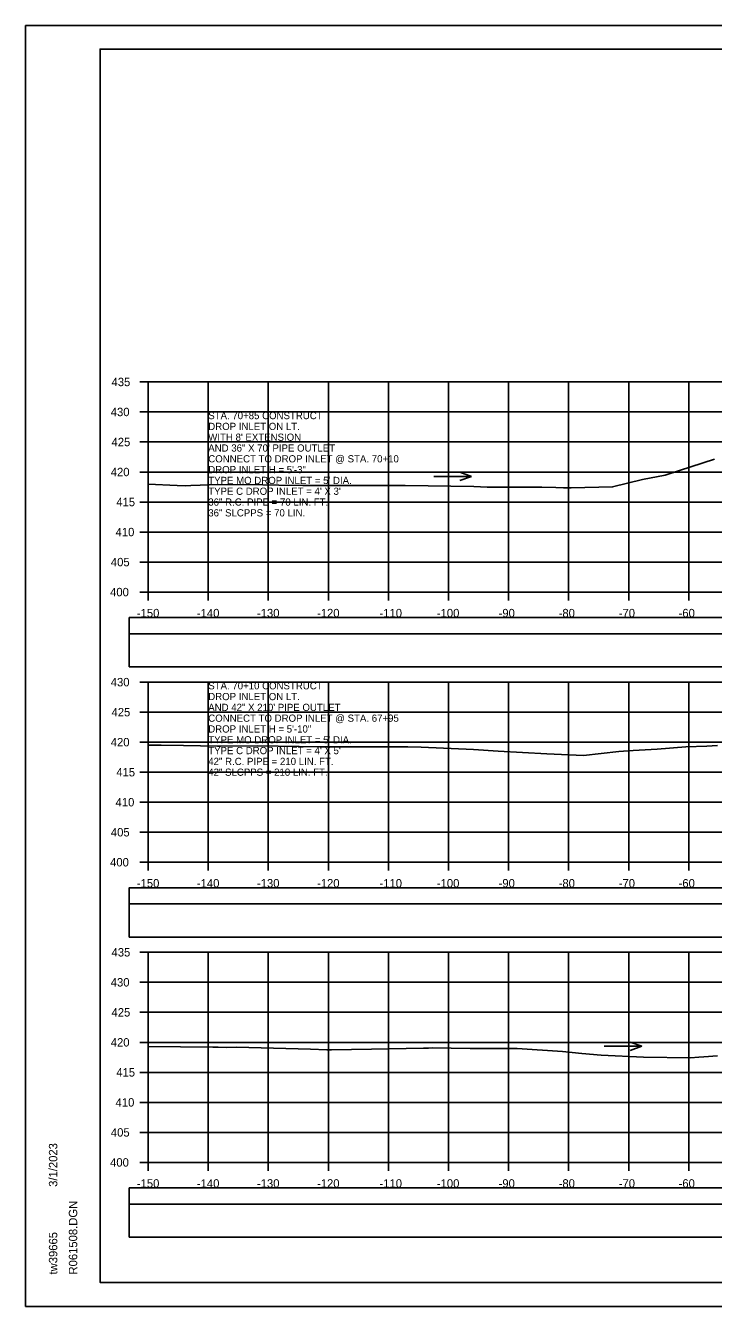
# Model space of a CAD drawing. Extents: x 1371057 to 1372761, y 380005 to 390517.
# Drawn here: x 1371057.1 to 1371171.6, y 386191.9 to 386405.2 of the extents above; entities that cross this region are included whole.
import ezdxf

# ---------------------------------------------------------------- set-up
doc = ezdxf.new("R2010")
doc.units = 0
for name, color, linetype in [('R_Axis', 7, 'Continuous'), ('R_Axis Annot', 7, 'Continuous'), ('R_Border', 7, 'Continuous'), ('R_Detour', 7, 'Continuous'), ('R_Dimension', 7, 'Continuous'), ('R_Exist Surface', 7, 'Continuous'), ('R_Grid', 7, 'Continuous'), ('R_No Plot', 7, 'Continuous'), ('R_Water Annot', 7, 'Continuous')]:
    doc.layers.add(name, color=color, linetype=linetype)

msp = doc.modelspace()

# ---------------------------------------------------------------- linework, layer by layer
at = {"layer": 'R_Axis'}
for p, q in [((1371076.13, 386345.86), (1371077.53, 386345.86)), ((1371077.53, 386310.86), (1371077.53, 386345.86)), ((1371076.13, 386340.86), (1371077.53, 386340.86)), ((1371076.13, 386335.86), (1371077.53, 386335.86)), ((1371076.13, 386330.86), (1371077.53, 386330.86)), ((1371076.13, 386325.86), (1371077.53, 386325.86)), ((1371076.13, 386320.86), (1371077.53, 386320.86)), ((1371076.13, 386315.86), (1371077.53, 386315.86)), ((1371076.13, 386310.86), (1371077.53, 386310.86)), ((1371077.53, 386310.86), (1371377.53, 386310.86)), ((1371077.53, 386309.46), (1371077.53, 386310.86)), ((1371087.53, 386309.46), (1371087.53, 386310.86)), ((1371097.53, 386309.46), (1371097.53, 386310.86)), ((1371107.53, 386309.46), (1371107.53, 386310.86)), ((1371117.53, 386309.46), (1371117.53, 386310.86)), ((1371127.53, 386309.46), (1371127.53, 386310.86)), ((1371137.53, 386309.46), (1371137.53, 386310.86)), ((1371147.53, 386309.46), (1371147.53, 386310.86)), ((1371157.53, 386309.46), (1371157.53, 386310.86)), ((1371167.53, 386309.46), (1371167.53, 386310.86)), ((1371076.13, 386295.86), (1371077.53, 386295.86)), ((1371077.53, 386265.86), (1371077.53, 386295.86)), ((1371076.13, 386290.86), (1371077.53, 386290.86)), ((1371076.13, 386285.86), (1371077.53, 386285.86)), ((1371076.13, 386280.86), (1371077.53, 386280.86)), ((1371076.13, 386275.86), (1371077.53, 386275.86)), ((1371076.13, 386270.86), (1371077.53, 386270.86)), ((1371076.13, 386265.86), (1371077.53, 386265.86)), ((1371077.53, 386265.86), (1371377.53, 386265.86)), ((1371077.53, 386264.46), (1371077.53, 386265.86)), ((1371087.53, 386264.46), (1371087.53, 386265.86)), ((1371097.53, 386264.46), (1371097.53, 386265.86)), ((1371107.53, 386264.46), (1371107.53, 386265.86)), ((1371117.53, 386264.46), (1371117.53, 386265.86)), ((1371127.53, 386264.46), (1371127.53, 386265.86)), ((1371137.53, 386264.46), (1371137.53, 386265.86)), ((1371147.53, 386264.46), (1371147.53, 386265.86)), ((1371157.53, 386264.46), (1371157.53, 386265.86)), ((1371167.53, 386264.46), (1371167.53, 386265.86)), ((1371076.13, 386250.86), (1371077.53, 386250.86)), ((1371077.53, 386215.86), (1371077.53, 386250.86)), ((1371076.13, 386245.86), (1371077.53, 386245.86)), ((1371076.13, 386240.86), (1371077.53, 386240.86)), ((1371076.13, 386235.86), (1371077.53, 386235.86)), ((1371076.13, 386230.86), (1371077.53, 386230.86)), ((1371076.13, 386225.86), (1371077.53, 386225.86)), ((1371076.13, 386220.86), (1371077.53, 386220.86)), ((1371076.13, 386215.86), (1371077.53, 386215.86)), ((1371077.53, 386215.86), (1371377.53, 386215.86)), ((1371077.53, 386214.46), (1371077.53, 386215.86)), ((1371087.53, 386214.46), (1371087.53, 386215.86)), ((1371097.53, 386214.46), (1371097.53, 386215.86)), ((1371107.53, 386214.46), (1371107.53, 386215.86)), ((1371117.53, 386214.46), (1371117.53, 386215.86)), ((1371127.53, 386214.46), (1371127.53, 386215.86)), ((1371137.53, 386214.46), (1371137.53, 386215.86)), ((1371147.53, 386214.46), (1371147.53, 386215.86)), ((1371157.53, 386214.46), (1371157.53, 386215.86)), ((1371167.53, 386214.46), (1371167.53, 386215.86))]:
    msp.add_line(p, q, dxfattribs=at)
at = {"layer": 'R_Border'}
for p, q in [((1371069.53, 386401.32), (1371385.71, 386401.32)), ((1371069.53, 386195.86), (1371069.53, 386401.32)), ((1371069.53, 386195.86), (1371069.53, 386195.86)), ((1371385.71, 386195.86), (1371069.53, 386195.86))]:
    msp.add_line(p, q, dxfattribs=at)
at = {"layer": 'R_Detour'}
for points in [[(1371074.38, 386303.91), (1371380.69, 386303.91), (1371380.69, 386306.61), (1371074.38, 386306.61)], [(1371074.38, 386258.91), (1371380.69, 386258.91), (1371380.69, 386261.61), (1371074.38, 386261.61)], [(1371074.38, 386208.91), (1371380.69, 386208.91), (1371380.69, 386211.61), (1371074.38, 386211.61)]]:
    msp.add_lwpolyline(points, close=True, dxfattribs=at)
at = {"layer": 'R_Dimension'}
for points in [[(1371074.38, 386298.39), (1371380.69, 386298.39), (1371380.69, 386303.91), (1371074.38, 386303.91)], [(1371074.38, 386253.39), (1371380.69, 386253.39), (1371380.69, 386258.91), (1371074.38, 386258.91)], [(1371074.38, 386203.39), (1371380.69, 386203.39), (1371380.69, 386208.91), (1371074.38, 386208.91)]]:
    msp.add_lwpolyline(points, close=True, dxfattribs=at)
at = {"layer": 'R_Exist Surface'}
for points in [[(1371077.53, 386328.85), (1371082.35, 386328.62), (1371083.66, 386328.54), (1371084.61, 386328.59), (1371089.25, 386328.76), (1371096.64, 386328.73), (1371099.29, 386328.65), (1371103.26, 386328.6), (1371110.65, 386328.61), (1371112.48, 386328.6), (1371119.1, 386328.62), (1371119.88, 386328.63), (1371120.3, 386328.63), (1371131.76, 386328.43), (1371133.97, 386328.34), (1371143.07, 386328.32), (1371145.4, 386328.27), (1371146.68, 386328.23), (1371147.97, 386328.25), (1371154.84, 386328.38), (1371159.8, 386329.59), (1371163.59, 386330.36), (1371163.91, 386330.46), (1371171.84, 386333)], [(1371077.53, 386285.38), (1371079.71, 386285.35), (1371083.43, 386285.3), (1371089.09, 386285.18), (1371089.17, 386285.17), (1371089.32, 386285.18), (1371089.56, 386285.18), (1371095.75, 386285.25), (1371106.11, 386285.11), (1371106.83, 386285.09), (1371107.19, 386285.1), (1371118.05, 386285.1), (1371120.75, 386285.07), (1371122.97, 386285.05), (1371131.67, 386284.62), (1371135.79, 386284.35), (1371143.89, 386283.91), (1371150.01, 386283.64), (1371155.86, 386284.3), (1371158.25, 386284.48), (1371162.29, 386284.68), (1371167.05, 386285.08), (1371170.56, 386285.19), (1371172.33, 386285.29)], [(1371077.53, 386235.19), (1371088.28, 386235.07), (1371089.2, 386235.06), (1371090.64, 386235.02), (1371092.21, 386235.04), (1371104.56, 386234.7), (1371107.25, 386234.63), (1371108.05, 386234.62), (1371114.7, 386234.72), (1371123.34, 386234.89), (1371124.19, 386234.91), (1371124.81, 386234.92), (1371131.14, 386234.85), (1371138.94, 386234.85), (1371146.48, 386234.31), (1371149.75, 386234.03), (1371152.93, 386233.73), (1371159.98, 386233.37), (1371167.8, 386233.27), (1371169.19, 386233.39), (1371170.06, 386233.44), (1371172.33, 386233.61)]]:
    msp.add_lwpolyline(points, dxfattribs=at)
at = {"layer": 'R_Grid'}
for p, q in [((1371077.53, 386345.86), (1371377.53, 386345.86)), ((1371077.53, 386310.86), (1371077.53, 386345.86)), ((1371087.53, 386310.86), (1371087.53, 386345.86)), ((1371097.53, 386310.86), (1371097.53, 386345.86)), ((1371107.53, 386310.86), (1371107.53, 386345.86)), ((1371117.53, 386310.86), (1371117.53, 386345.86)), ((1371127.53, 386310.86), (1371127.53, 386345.86)), ((1371137.53, 386310.86), (1371137.53, 386345.86)), ((1371147.53, 386310.86), (1371147.53, 386345.86)), ((1371157.53, 386310.86), (1371157.53, 386345.86)), ((1371167.53, 386310.86), (1371167.53, 386345.86)), ((1371077.53, 386340.86), (1371377.53, 386340.86)), ((1371077.53, 386335.86), (1371377.53, 386335.86)), ((1371077.53, 386330.86), (1371377.53, 386330.86)), ((1371077.53, 386325.86), (1371377.53, 386325.86)), ((1371077.53, 386320.86), (1371377.53, 386320.86)), ((1371077.53, 386315.86), (1371377.53, 386315.86)), ((1371077.53, 386310.86), (1371377.53, 386310.86)), ((1371077.53, 386295.86), (1371377.53, 386295.86)), ((1371077.53, 386265.86), (1371077.53, 386295.86)), ((1371087.53, 386265.86), (1371087.53, 386295.86)), ((1371097.53, 386265.86), (1371097.53, 386295.86)), ((1371107.53, 386265.86), (1371107.53, 386295.86)), ((1371117.53, 386265.86), (1371117.53, 386295.86)), ((1371127.53, 386265.86), (1371127.53, 386295.86)), ((1371137.53, 386265.86), (1371137.53, 386295.86)), ((1371147.53, 386265.86), (1371147.53, 386295.86)), ((1371157.53, 386265.86), (1371157.53, 386295.86)), ((1371167.53, 386265.86), (1371167.53, 386295.86)), ((1371077.53, 386290.86), (1371377.53, 386290.86)), ((1371077.53, 386285.86), (1371377.53, 386285.86)), ((1371077.53, 386280.86), (1371377.53, 386280.86)), ((1371077.53, 386275.86), (1371377.53, 386275.86)), ((1371077.53, 386270.86), (1371377.53, 386270.86)), ((1371077.53, 386265.86), (1371377.53, 386265.86)), ((1371077.53, 386250.86), (1371377.53, 386250.86)), ((1371077.53, 386215.86), (1371077.53, 386250.86)), ((1371087.53, 386215.86), (1371087.53, 386250.86)), ((1371097.53, 386215.86), (1371097.53, 386250.86)), ((1371107.53, 386215.86), (1371107.53, 386250.86)), ((1371117.53, 386215.86), (1371117.53, 386250.86)), ((1371127.53, 386215.86), (1371127.53, 386250.86)), ((1371137.53, 386215.86), (1371137.53, 386250.86)), ((1371147.53, 386215.86), (1371147.53, 386250.86)), ((1371157.53, 386215.86), (1371157.53, 386250.86)), ((1371167.53, 386215.86), (1371167.53, 386250.86)), ((1371077.53, 386245.86), (1371377.53, 386245.86)), ((1371077.53, 386240.86), (1371377.53, 386240.86)), ((1371077.53, 386235.86), (1371377.53, 386235.86)), ((1371077.53, 386230.86), (1371377.53, 386230.86)), ((1371077.53, 386225.86), (1371377.53, 386225.86)), ((1371077.53, 386220.86), (1371377.53, 386220.86)), ((1371077.53, 386215.86), (1371377.53, 386215.86))]:
    msp.add_line(p, q, dxfattribs=at)
at = {"layer": 'R_No Plot'}
for p, q in [((1371057.13, 386405.22), (1371390.46, 386405.22)), ((1371057.13, 386191.88), (1371390.46, 386191.88))]:
    msp.add_line(p, q, dxfattribs=at)
for points in [[(1371057.12, 386405.22), (1371390.46, 386405.22), (1371390.46, 386191.88), (1371057.12, 386191.88)], [(1371303.45, 386401.32), (1371323.07, 386401.32), (1371323.07, 386391.44), (1371339.18, 386391.44), (1371362.38, 386391.44), (1371362.5, 386363.28), (1371385.71, 386363.28), (1371385.71, 386195.86), (1371069.53, 386195.86), (1371069.53, 386401.32)]]:
    msp.add_lwpolyline(points, close=True, dxfattribs=at)
at = {"layer": 'R_Water Annot'}
for p, q in [((1371125.07, 386330.13), (1371131.36, 386330.13)), ((1371131.36, 386330.13), (1371129.43, 386330.83)), ((1371131.36, 386330.13), (1371129.43, 386329.43)), ((1371159.73, 386235.2), (1371157.8, 386235.9)), ((1371153.44, 386235.2), (1371159.73, 386235.2)), ((1371159.73, 386235.2), (1371157.8, 386234.5))]:
    msp.add_line(p, q, dxfattribs=at)

# ---------------------------------------------------------------- texts
at = {"layer": 'R_Axis Annot'}
for s, p in [('435', (1371071.43, 386345.16)), ('430', (1371071.3, 386340.16)), ('425', (1371071.43, 386335.16)), ('420', (1371071.3, 386330.16)), ('415', (1371072.22, 386325.16)), ('410', (1371072.1, 386320.16)), ('405', (1371071.32, 386315.16)), ('400', (1371071.19, 386310.16)), ('-150', (1371075.64, 386306.66)), ('-140', (1371085.64, 386306.66)), ('-130', (1371095.64, 386306.66)), ('-120', (1371105.64, 386306.66)), ('-110', (1371116.04, 386306.66)), ('-100', (1371125.59, 386306.66)), ('-90', (1371135.87, 386306.66)), ('-80', (1371145.87, 386306.66)), ('-70', (1371155.87, 386306.66)), ('-60', (1371165.84, 386306.66)), ('430', (1371071.3, 386295.16)), ('425', (1371071.43, 386290.16)), ('420', (1371071.3, 386285.16)), ('415', (1371072.22, 386280.16)), ('410', (1371072.1, 386275.16)), ('405', (1371071.32, 386270.16)), ('400', (1371071.19, 386265.16)), ('-150', (1371075.64, 386261.66)), ('-140', (1371085.64, 386261.66)), ('-130', (1371095.64, 386261.66)), ('-120', (1371105.64, 386261.66)), ('-110', (1371116.04, 386261.66)), ('-100', (1371125.59, 386261.66)), ('-90', (1371135.87, 386261.66)), ('-80', (1371145.87, 386261.66)), ('-70', (1371155.87, 386261.66)), ('-60', (1371165.84, 386261.66)), ('435', (1371071.43, 386250.16)), ('430', (1371071.3, 386245.16)), ('425', (1371071.43, 386240.16)), ('420', (1371071.3, 386235.16)), ('415', (1371072.22, 386230.16)), ('410', (1371072.1, 386225.16)), ('405', (1371071.32, 386220.16)), ('400', (1371071.19, 386215.16)), ('-150', (1371075.64, 386211.66)), ('-140', (1371085.64, 386211.66)), ('-130', (1371095.64, 386211.66)), ('-120', (1371105.64, 386211.66)), ('-110', (1371116.04, 386211.66)), ('-100', (1371125.59, 386211.66)), ('-90', (1371135.87, 386211.66)), ('-80', (1371145.87, 386211.66)), ('-70', (1371155.87, 386211.66)), ('-60', (1371165.84, 386211.66))]:
    msp.add_text(s, height=1.4, dxfattribs=at).set_placement(p)
at = {"layer": 'R_Border'}
for s, p in [('3/1/2023', (1371062.4, 386211.79)), ('R061508.DGN', (1371065.72, 386197.19)), ('tw39665', (1371062.4, 386197.19))]:
    msp.add_text(s, height=1.4, rotation=90, dxfattribs=at).set_placement(p)
at = {"layer": 'R_Water Annot'}
for s, p in [('STA. 70+85 CONSTRUCT', (1371087.53, 386339.66)), ('DROP INLET ON LT.', (1371087.53, 386337.86)), ("WITH 8' EXTENSION", (1371087.53, 386336.06)), ('AND 36" X 70\' PIPE OUTLET', (1371087.53, 386334.26)), ('CONNECT TO DROP INLET @ STA. 70+10', (1371087.53, 386332.46)), ('DROP INLET H = 5\'-3"', (1371087.53, 386330.66)), ("TYPE MO DROP INLET = 5' DIA.", (1371087.53, 386328.86)), ("TYPE C DROP INLET = 4' X 3'", (1371087.53, 386327.06)), ('36" R.C. PIPE = 70 LIN. FT.', (1371087.53, 386325.26)), ('36" SLCPPS = 70 LIN. ', (1371087.53, 386323.46)), ('STA. 70+10 CONSTRUCT', (1371087.53, 386294.66)), ('DROP INLET ON LT.', (1371087.53, 386292.86)), ('AND 42" X 210\' PIPE OUTLET', (1371087.53, 386291.06)), ('CONNECT TO DROP INLET @ STA. 67+95', (1371087.53, 386289.26)), ('DROP INLET H = 5\'-10"', (1371087.53, 386287.46)), ("TYPE MO DROP INLET = 5' DIA.", (1371087.53, 386285.66)), ("TYPE C DROP INLET = 4' X 5'", (1371087.53, 386283.86)), ('42" R.C. PIPE = 210 LIN. FT.', (1371087.53, 386282.06)), ('42" SLCPPS = 210 LIN. FT. ', (1371087.53, 386280.26))]:
    msp.add_text(s, height=1.2, dxfattribs=at).set_placement(p)

doc.saveas('drawing.dxf')
